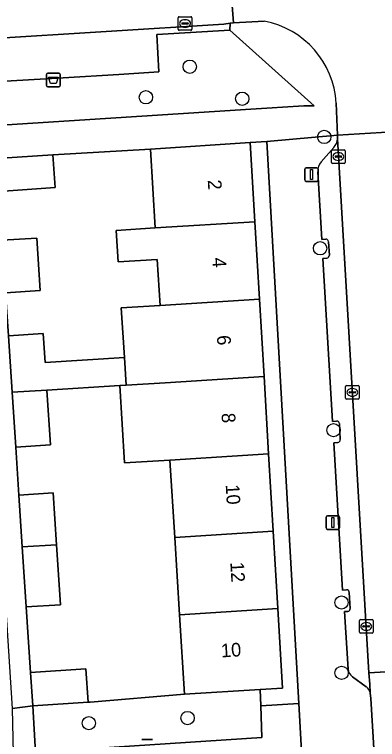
# Model space of a CAD drawing. Extents: x 159053 to 160042, y 380449 to 381423.
# Drawn here: x 159590.5 to 159617.1, y 381129.1 to 381182.3 of the extents above; entities that cross this region are included whole.
import ezdxf

# ---------------------------------------------------------------- set-up
doc = ezdxf.new("R2010")
doc.units = 0
for name, color, linetype in [('IMGEO_Afvalbak', 7, 'Continuous'), ('IMGEO_Boom', 7, 'Continuous'), ('IMGEO_Erf', 7, 'Continuous'), ('IMGEO_Groenvoorziening', 7, 'Continuous'), ('IMGEO_Kolk', 7, 'Continuous'), ('IMGEO_Lichtmast', 7, 'Continuous'), ('IMGEO_Muur', 7, 'Continuous'), ('IMGEO_Pand', 7, 'Continuous'), ('IMGEO_Pand_nummerreeks', 7, 'Continuous'), ('IMGEO_Parkeervlak_open', 7, 'Continuous'), ('IMGEO_Rijbaan_lokaal_open', 7, 'Continuous'), ('IMGEO_Voetpad_open', 7, 'Continuous')]:
    doc.layers.add(name, color=color, linetype=linetype)

msp = doc.modelspace()

# ---------------------------------------------------------------- linework, layer by layer
at = {"layer": 'IMGEO_Afvalbak'}
for p, q in [((159592.954, 381177.978), (159593.744, 381177.978)), ((159593.744, 381177.978), (159592.954, 381177.978)), ((159592.854, 381177.078), (159592.854, 381177.878)), ((159592.854, 381177.878), (159592.854, 381177.078)), ((159593.844, 381177.878), (159593.844, 381177.078)), ((159593.844, 381177.078), (159593.844, 381177.878)), ((159593.744, 381176.978), (159592.954, 381176.978)), ((159592.954, 381176.978), (159593.744, 381176.978))]:
    msp.add_line(p, q, dxfattribs=at)
msp.add_lwpolyline([(159592.997, 381177.692), (159593.701, 381177.692), (159593.552, 381177.222), (159593.146, 381177.222), (159592.997, 381177.692)], dxfattribs=at)
for centre, start, end in [((159592.954, 381177.878), 90, 180), ((159592.954, 381177.878), 90, 180), ((159593.744, 381177.878), 0, 90), ((159593.744, 381177.878), 360, 90), ((159592.954, 381177.078), 180, 270), ((159592.954, 381177.078), 180, 270), ((159593.744, 381177.078), 270, 0), ((159593.744, 381177.078), 270, 0)]:
    msp.add_arc(centre, 0.1, start, end, dxfattribs=at)
at = {"layer": 'IMGEO_Boom'}
for centre in [(159603.362, 381178.456), (159600.148, 381176.211), (159607.215, 381176.108), (159613.236, 381173.3), (159612.932, 381165.134), (159613.922, 381151.794), (159614.502, 381139.152), (159614.511, 381133.992), (159603.2, 381130.677), (159595.954, 381130.298)]:
    msp.add_circle(centre, 0.489, dxfattribs=at)
at = {"layer": 'IMGEO_Erf'}
for points in [[(159609.008, 381172.981), (159607.804, 381172.906), (159608.147, 381167.082), (159608.482, 381161.405), (159608.817, 381155.73), (159609.152, 381150.054), (159609.487, 381144.378), (159609.821, 381138.701), (159610.165, 381132.875), (159608.535, 381132.773), (159608.578, 381131.566), (159611.37, 381131.744)], [(159597.96, 381166.444), (159600.834, 381166.624), (159600.471, 381172.413), (159593.315, 381172.002), (159593.478, 381169.591), (159589.347, 381169.312), (159589.585, 381165.72), (159592.14, 381165.888), (159592.395, 381162.036), (159589.839, 381161.876), (159590.048, 381158.716), (159592.603, 381158.876), (159592.744, 381156.748), (159598.562, 381157.132), (159598.334, 381160.77), (159601.191, 381160.949), (159600.979, 381164.32), (159598.104, 381164.14)], [(159598.226, 381155.067), (159592.877, 381154.732), (159593.142, 381150.718), (159590.588, 381150.549), (159590.821, 381147.028), (159593.337, 381147.194), (159593.59, 381143.381), (159593.881, 381138.989), (159591.363, 381138.822), (159591.681, 381134.016), (159595.742, 381134.291), (159595.908, 381131.838), (159596.059, 381131.851), (159602.981, 381132.424), (159602.615, 381138.25), (159602.259, 381143.925), (159601.903, 381149.6), (159598.582, 381149.392)]]:
    msp.add_lwpolyline(points, close=True, dxfattribs=at)
at = {"layer": 'IMGEO_Groenvoorziening'}
for points in [[(159606.294, 381181.132), (159600.947, 381180.807), (159601.085, 381178.091), (159598.169, 381177.883), (159594.073, 381177.644), (159588.966, 381177.337), (159589.162, 381174.141), (159607.856, 381175.348), (159611.736, 381175.587), (159612.496, 381175.587)], [(159608.578, 381131.566), (159608.535, 381132.773), (159602.981, 381132.424), (159596.059, 381131.851), (159595.908, 381131.838), (159591.847, 381131.564), (159592.04, 381128.159), (159596.333, 381128.442), (159608.66, 381129.256)]]:
    msp.add_lwpolyline(points, close=True, dxfattribs=at)
at = {"layer": 'IMGEO_Kolk'}
for p, q in [((159602.516, 381181.199), (159602.516, 381182.051)), ((159602.591, 381182.125), (159603.443, 381182.125)), ((159602.775, 381181.619), (159602.775, 381181.631)), ((159602.818, 381181.668), (159603.216, 381181.668)), ((159603.004, 381181.905), (159603.029, 381181.905)), ((159603.259, 381181.631), (159603.259, 381181.619)), ((159603.517, 381182.051), (159603.517, 381181.199)), ((159603.443, 381181.125), (159602.591, 381181.125)), ((159603.213, 381181.582), (159602.815, 381181.582)), ((159603.027, 381181.345), (159603.002, 381181.345)), ((159613.77, 381171.438), (159613.77, 381172.29)), ((159613.845, 381172.364), (159614.697, 381172.364)), ((159614.258, 381172.144), (159614.283, 381172.144)), ((159614.771, 381172.29), (159614.771, 381171.438)), ((159614.029, 381171.858), (159614.029, 381171.87)), ((159614.467, 381171.821), (159614.069, 381171.821)), ((159614.072, 381171.907), (159614.47, 381171.907)), ((159614.281, 381171.584), (159614.256, 381171.584)), ((159614.513, 381171.87), (159614.513, 381171.858)), ((159614.697, 381171.364), (159613.845, 381171.364)), ((159614.871, 381155.068), (159615.723, 381155.068)), ((159614.796, 381154.142), (159614.796, 381154.994)), ((159615.055, 381154.562), (159615.055, 381154.574)), ((159615.493, 381154.525), (159615.095, 381154.525)), ((159615.098, 381154.611), (159615.496, 381154.611)), ((159615.284, 381154.848), (159615.309, 381154.848)), ((159615.539, 381154.574), (159615.539, 381154.562)), ((159615.797, 381154.994), (159615.797, 381154.142)), ((159615.723, 381154.068), (159614.871, 381154.068)), ((159615.307, 381154.288), (159615.282, 381154.288)), ((159615.814, 381136.971), (159615.814, 381137.823)), ((159615.889, 381137.897), (159616.741, 381137.897)), ((159616.302, 381137.677), (159616.327, 381137.677)), ((159616.815, 381137.823), (159616.815, 381136.971)), ((159616.073, 381137.391), (159616.073, 381137.403)), ((159616.511, 381137.354), (159616.113, 381137.354)), ((159616.116, 381137.44), (159616.514, 381137.44)), ((159616.325, 381137.117), (159616.3, 381137.117)), ((159616.557, 381137.403), (159616.557, 381137.391)), ((159616.741, 381136.897), (159615.889, 381136.897))]:
    msp.add_line(p, q, dxfattribs=at)
for points in [[(159602.516, 381181.199), (159602.516, 381182.051)], [(159602.591, 381182.125), (159603.443, 381182.125)], [(159603.517, 381182.051), (159603.517, 381181.199)], [(159603.443, 381181.125), (159602.591, 381181.125)], [(159613.77, 381171.438), (159613.77, 381172.29)], [(159613.845, 381172.364), (159614.697, 381172.364)], [(159614.771, 381172.29), (159614.771, 381171.438)], [(159614.697, 381171.364), (159613.845, 381171.364)], [(159614.871, 381155.068), (159615.723, 381155.068)], [(159614.796, 381154.142), (159614.796, 381154.994)], [(159615.797, 381154.994), (159615.797, 381154.142)], [(159615.723, 381154.068), (159614.871, 381154.068)], [(159615.814, 381136.971), (159615.814, 381137.823)], [(159615.889, 381137.897), (159616.741, 381137.897)], [(159616.815, 381137.823), (159616.815, 381136.971)], [(159616.741, 381136.897), (159615.889, 381136.897)]]:
    msp.add_lwpolyline(points, dxfattribs=at)
for centre, radius, start, end in [((159602.593, 381182.049), 0.0765, 91.552, 178.448), ((159602.593, 381182.049), 0.0765, 91.552, 178.448), ((159602.815, 381181.628), 0.0403, 85.8775, 175.7526), ((159603.22, 381181.63), 0.0386, 1.7309, 96.639), ((159603.441, 381182.049), 0.0765, 1.552, 88.448), ((159603.441, 381182.049), 0.0765, 1.552, 88.448), ((159602.593, 381181.201), 0.0765, 181.552, 268.448), ((159602.593, 381181.201), 0.0765, 181.552, 268.448), ((159602.812, 381181.618), 0.0366, 178.938, 274.7102), ((159603.216, 381181.625), 0.043, 264.8664, 352.4533), ((159603.441, 381181.201), 0.0765, 271.552, 358.448), ((159603.441, 381181.201), 0.0765, 271.552, 358.448), ((159613.847, 381172.288), 0.0765, 91.552, 178.448), ((159613.847, 381172.288), 0.0765, 91.552, 178.448), ((159614.695, 381172.288), 0.0765, 1.552, 88.448), ((159614.695, 381172.288), 0.0765, 1.552, 88.448), ((159614.069, 381171.867), 0.0403, 85.8775, 175.7526), ((159614.066, 381171.857), 0.0366, 178.938, 274.7102), ((159614.47, 381171.864), 0.043, 264.8664, 352.4533), ((159614.474, 381171.869), 0.0386, 1.7309, 96.639), ((159613.847, 381171.44), 0.0765, 181.552, 268.448), ((159613.847, 381171.44), 0.0765, 181.552, 268.448), ((159614.695, 381171.44), 0.0765, 271.552, 358.448), ((159614.695, 381171.44), 0.0765, 271.552, 358.448), ((159614.873, 381154.992), 0.0765, 91.552, 178.448), ((159614.873, 381154.992), 0.0765, 91.552, 178.448), ((159615.721, 381154.992), 0.0765, 1.552, 88.448), ((159615.721, 381154.992), 0.0765, 1.552, 88.448), ((159615.095, 381154.571), 0.0403, 85.8775, 175.7526), ((159615.092, 381154.561), 0.0366, 178.938, 274.7102), ((159615.496, 381154.568), 0.043, 264.8664, 352.4533), ((159615.5, 381154.573), 0.0386, 1.7309, 96.639), ((159614.873, 381154.144), 0.0765, 181.552, 268.448), ((159614.873, 381154.144), 0.0765, 181.552, 268.448), ((159615.721, 381154.144), 0.0765, 271.552, 358.448), ((159615.721, 381154.144), 0.0765, 271.552, 358.448), ((159615.891, 381137.821), 0.0765, 91.552, 178.448), ((159615.891, 381137.821), 0.0765, 91.552, 178.448), ((159616.739, 381137.821), 0.0765, 1.552, 88.448), ((159616.739, 381137.821), 0.0765, 1.552, 88.448), ((159615.891, 381136.973), 0.0765, 181.552, 268.448), ((159615.891, 381136.973), 0.0765, 181.552, 268.448), ((159616.113, 381137.4), 0.0403, 85.8775, 175.7526), ((159616.11, 381137.39), 0.0366, 178.938, 274.7102), ((159616.514, 381137.397), 0.043, 264.8664, 352.4533), ((159616.518, 381137.402), 0.0386, 1.7309, 96.639), ((159616.739, 381136.973), 0.0765, 271.552, 358.448), ((159616.739, 381136.973), 0.0765, 271.552, 358.448)]:
    msp.add_arc(centre, radius, start, end, dxfattribs=at)
for centre, major_axis, ratio, start_param, end_param in [((159603.003, 381181.625), (-0.387, 0.002), 0.722429, 4.712389, 7.853982), ((159603.028, 381181.625), (-0.39, 0.002), 0.717154, 1.570796, 4.712389), ((159614.257, 381171.864), (-0.387, 0.002), 0.722429, 4.712389, 7.853982), ((159614.282, 381171.864), (-0.39, 0.002), 0.717154, 1.570796, 4.712389), ((159615.283, 381154.568), (-0.387, 0.002), 0.722429, 4.712389, 7.853982), ((159615.308, 381154.568), (-0.39, 0.002), 0.717154, 1.570796, 4.712389), ((159616.301, 381137.397), (-0.387, 0.002), 0.722429, 4.712389, 7.853982), ((159616.326, 381137.397), (-0.39, 0.002), 0.717154, 1.570796, 4.712389)]:
    msp.add_ellipse(centre, major_axis=major_axis, ratio=ratio, start_param=start_param, end_param=end_param, dxfattribs=at)
at = {"layer": 'IMGEO_Lichtmast'}
for p, q in [((159611.903, 381171.046), (159612.693, 381171.046)), ((159612.693, 381171.046), (159611.903, 381171.046)), ((159611.803, 381170.146), (159611.803, 381170.946)), ((159611.803, 381170.946), (159611.803, 381170.146)), ((159612.793, 381170.946), (159612.793, 381170.146)), ((159612.793, 381170.146), (159612.793, 381170.946)), ((159612.693, 381170.046), (159611.903, 381170.046)), ((159611.903, 381170.046), (159612.693, 381170.046)), ((159613.467, 381145.517), (159614.257, 381145.517)), ((159614.257, 381145.517), (159613.467, 381145.517)), ((159613.367, 381144.617), (159613.367, 381145.417)), ((159613.367, 381145.417), (159613.367, 381144.617)), ((159614.357, 381145.417), (159614.357, 381144.617)), ((159614.357, 381144.617), (159614.357, 381145.417)), ((159614.257, 381144.517), (159613.467, 381144.517)), ((159613.467, 381144.517), (159614.257, 381144.517)), ((159599.841, 381129.101), (159600.631, 381129.101)), ((159600.631, 381129.101), (159599.841, 381129.101))]:
    msp.add_line(p, q, dxfattribs=at)
for points in [[(159612.223, 381170.921), (159612.373, 381170.921), (159612.373, 381170.171), (159612.223, 381170.171), (159612.223, 381170.921)], [(159613.787, 381145.392), (159613.937, 381145.392), (159613.937, 381144.642), (159613.787, 381144.642), (159613.787, 381145.392)]]:
    msp.add_lwpolyline(points, dxfattribs=at)
for centre, start, end in [((159611.903, 381170.946), 90, 180), ((159611.903, 381170.946), 90, 180), ((159612.693, 381170.946), 0, 90), ((159612.693, 381170.946), 360, 90), ((159611.903, 381170.146), 180, 270), ((159611.903, 381170.146), 180, 270), ((159612.693, 381170.146), 270, 0), ((159612.693, 381170.146), 270, 0), ((159613.467, 381145.417), 90, 180), ((159613.467, 381145.417), 90, 180), ((159614.257, 381145.417), 0, 90), ((159614.257, 381145.417), 360, 90), ((159613.467, 381144.617), 180, 270), ((159613.467, 381144.617), 180, 270), ((159614.257, 381144.617), 270, 0), ((159614.257, 381144.617), 270, 0)]:
    msp.add_arc(centre, 0.1, start, end, dxfattribs=at)
at = {"layer": 'IMGEO_Muur'}
for points in [[(159600.471, 381172.413), (159593.315, 381172.002)], [(159602.981, 381132.424), (159596.059, 381131.851)], [(159596.059, 381131.851), (159595.908, 381131.838)]]:
    msp.add_lwpolyline(points, dxfattribs=at)
at = {"layer": 'IMGEO_Pand'}
for points in [[(159600.834, 381166.624), (159608.147, 381167.082), (159607.804, 381172.906), (159600.471, 381172.413)], [(159589.184, 381171.723), (159589.347, 381169.312), (159593.478, 381169.591), (159593.315, 381172.002)], [(159608.147, 381167.082), (159600.834, 381166.624), (159597.96, 381166.444), (159598.104, 381164.14), (159600.979, 381164.32), (159601.191, 381160.949), (159608.482, 381161.405)], [(159589.585, 381165.72), (159589.839, 381161.876), (159592.395, 381162.036), (159592.14, 381165.888)], [(159608.482, 381161.405), (159601.191, 381160.949), (159598.334, 381160.77), (159598.562, 381157.132), (159598.689, 381155.096), (159601.547, 381155.275), (159608.817, 381155.73)], [(159590.048, 381158.716), (159590.322, 381154.572), (159592.877, 381154.732), (159598.226, 381155.067), (159598.689, 381155.096), (159598.562, 381157.132), (159592.744, 381156.748), (159592.603, 381158.876)], [(159608.817, 381155.73), (159601.547, 381155.275), (159598.689, 381155.096), (159598.226, 381155.067), (159598.582, 381149.392), (159601.903, 381149.6), (159609.152, 381150.054)], [(159592.877, 381154.732), (159590.322, 381154.572), (159590.588, 381150.549), (159593.142, 381150.718)], [(159609.487, 381144.378), (159609.152, 381150.054), (159601.903, 381149.6), (159602.259, 381143.925)], [(159590.821, 381147.028), (159591.072, 381143.224), (159593.59, 381143.381), (159593.337, 381147.194)], [(159609.487, 381144.378), (159602.259, 381143.925), (159602.615, 381138.25), (159609.821, 381138.701)], [(159593.59, 381143.381), (159591.072, 381143.224), (159591.363, 381138.822), (159593.881, 381138.989)], [(159609.821, 381138.701), (159602.615, 381138.25), (159602.981, 381132.424), (159608.535, 381132.773), (159610.165, 381132.875)], [(159591.847, 381131.564), (159595.908, 381131.838), (159595.742, 381134.291), (159591.681, 381134.016)]]:
    msp.add_lwpolyline(points, close=True, dxfattribs=at)
at = {"layer": 'IMGEO_Parkeervlak_open'}
for points in [[(159616.615, 381132.518), (159616.573, 381133.156), (159616.518, 381133.993), (159614.195, 381173.166)], [(159613.941, 381172.532), (159613.007, 381171.474)], [(159612.759, 381170.753), (159613.053, 381165.79), (159613.339, 381165.807)], [(159613.55, 381165.619), (159613.609, 381164.624)], [(159613.421, 381164.413), (159613.136, 381164.396), (159613.845, 381152.441), (159614.13, 381152.458)], [(159614.342, 381152.27), (159614.411, 381151.098)], [(159614.223, 381150.887), (159613.938, 381150.87), (159614.579, 381140.064), (159614.864, 381140.081)], [(159615.075, 381139.893), (159615.146, 381138.707)], [(159614.958, 381138.496), (159614.724, 381138.482), (159614.985, 381134.251)], [(159615.319, 381133.7), (159616.306, 381132.976)]]:
    msp.add_lwpolyline(points, dxfattribs=at)
for centre, radius, start, end in [((159613.167, 381173.21), 1.029, 318.7883, 357.5466), ((159613.762, 381170.811), 1.005, 138.7277, 183.3093), ((159613.35, 381165.607), 0.2, 3.3442, 93.2541), ((159613.409, 381164.613), 0.2, 273.3442, 3.2541), ((159614.142, 381152.258), 0.2, 3.3561, 93.5111), ((159614.211, 381151.087), 0.2, 273.3442, 3.2541), ((159614.877, 381139.883), 0.198, 2.8847, 93.7135), ((159614.946, 381138.696), 0.2, 273.3442, 3.2541), ((159615.749, 381134.338), 0.769, 186.4595, 235.9865), ((159615.911, 381132.376), 0.719, 11.3995, 56.6134)]:
    msp.add_arc(centre, radius, start, end, dxfattribs=at)
at = {"layer": 'IMGEO_Rijbaan_lokaal_open'}
for points in [[(159621.509, 381182.501), (159624.501, 381182.778), (159624.153, 381188.6), (159606.136, 381187.455), (159606.582, 381181.67), (159608.829, 381181.797)], [(159586.493, 381180.403), (159588.568, 381180.51), (159605.874, 381181.568), (159606.325, 381181.656), (159606.582, 381181.67), (159606.136, 381187.455), (159605.291, 381187.402), (159602.26, 381187.209), (159590.315, 381186.532), (159587.939, 381186.369), (159530.144, 381182.407), (159529.435, 381182.44), (159523.828, 381183.683), (159523.046, 381183.749), (159518.794, 381183.482), (159518.568, 381183.462), (159518.072, 381183.376), (159515.031, 381182.612), (159507.303, 381180.534), (159505.117, 381180.174)], [(159614.108, 381175.781), (159614.219, 381173.436), (159618.238, 381173.678), (159617.947, 381178.518)]]:
    msp.add_lwpolyline(points, dxfattribs=at)
for points in [[(159616.518, 381133.993), (159620.639, 381134.237), (159618.959, 381161.536), (159618.267, 381172.995), (159618.238, 381173.678), (159614.219, 381173.436), (159614.195, 381173.166)], [(159620.73, 381132.839), (159620.696, 381133.307), (159620.639, 381134.237), (159616.518, 381133.993), (159616.573, 381133.156), (159616.615, 381132.518), (159616.642, 381132.102), (159616.908, 381128.041), (159616.955, 381127.176), (159617.053, 381126.493), (159617.192, 381125.526), (159621.355, 381125.898), (159621.233, 381126.743), (159621.135, 381127.424), (159621.044, 381128.068)]]:
    msp.add_lwpolyline(points, close=True, dxfattribs=at)
msp.add_arc((159607.641, 381175.431), 6.476, 3.1005, 79.433, dxfattribs=at)
at = {"layer": 'IMGEO_Voetpad_open'}
for points in [[(159608.829, 381181.797), (159606.582, 381181.67), (159606.325, 381181.656), (159606.294, 381181.132), (159612.496, 381175.587), (159611.736, 381175.587), (159607.856, 381175.348), (159589.162, 381174.141), (159587.36, 381174.029), (159567.657, 381172.785)], [(159614.219, 381173.436), (159614.108, 381175.781)], [(159561.886, 381172.662), (159562.045, 381170.597), (159565.061, 381170.206), (159568.969, 381170.423), (159579.051, 381171.042), (159583.572, 381171.364), (159587.717, 381171.624), (159589.184, 381171.723), (159593.315, 381172.002), (159600.471, 381172.413), (159607.804, 381172.906), (159609.008, 381172.981), (159614.219, 381173.436)], [(159614.195, 381173.166), (159614.219, 381173.436), (159609.008, 381172.981), (159611.37, 381131.744), (159611.644, 381126.931), (159614.045, 381127.273), (159629.933, 381018.513), (159628.532, 381018.355), (159628.731, 381016.825), (159629.325, 381012.778), (159630.309, 381005.645), (159631.088, 381000), (159632.613, 380990.715), (159636.867, 380991.237), (159636.822, 380991.646), (159635.395, 380992.863)], [(159613.007, 381171.474), (159613.941, 381172.532)], [(159613.339, 381165.807), (159613.053, 381165.79), (159612.759, 381170.753)], [(159613.609, 381164.624), (159613.55, 381165.619)], [(159614.13, 381152.458), (159613.845, 381152.441), (159613.136, 381164.396), (159613.421, 381164.413)], [(159614.411, 381151.098), (159614.342, 381152.27)], [(159614.864, 381140.081), (159614.579, 381140.064), (159613.938, 381150.87), (159614.223, 381150.887)], [(159615.146, 381138.707), (159615.075, 381139.893)], [(159614.985, 381134.251), (159614.724, 381138.482), (159614.958, 381138.496)], [(159616.306, 381132.976), (159615.319, 381133.7)], [(159616.642, 381132.102), (159616.615, 381132.518)], [(159616.955, 381127.176), (159616.908, 381128.041), (159616.642, 381132.102)]]:
    msp.add_lwpolyline(points, dxfattribs=at)
for points in [[(159600.947, 381180.807), (159606.294, 381181.132), (159606.325, 381181.656), (159605.874, 381181.568), (159588.568, 381180.51), (159586.493, 381180.403), (159587.008, 381178.982), (159587.146, 381177.256), (159587.36, 381174.029), (159589.162, 381174.141), (159588.966, 381177.337), (159594.073, 381177.644), (159598.169, 381177.883), (159601.085, 381178.091)], [(159590.322, 381154.572), (159590.048, 381158.716), (159589.839, 381161.876), (159589.585, 381165.72), (159589.347, 381169.312), (159589.184, 381171.723), (159587.717, 381171.624), (159587.869, 381169.213), (159588.146, 381165.739), (159588.488, 381160.036), (159588.751, 381155.64), (159588.941, 381152.719), (159589.208, 381148.618), (159589.579, 381142.909), (159589.931, 381137.5), (159590.335, 381131.38), (159591.847, 381131.564), (159591.681, 381134.016), (159591.363, 381138.822), (159591.072, 381143.224), (159590.821, 381147.028), (159590.588, 381150.549)], [(159611.37, 381131.744), (159608.578, 381131.566), (159608.66, 381129.256), (159596.333, 381128.442), (159592.04, 381128.159), (159591.847, 381131.564), (159590.335, 381131.38), (159590.41, 381128.083), (159578.93, 381127.348), (159567.796, 381126.635), (159567.971, 381123.474), (159569.409, 381123.603), (159576.42, 381124.632), (159585.571, 381124.935), (159585.56, 381125.105), (159589.502, 381125.371), (159590.986, 381125.495), (159595.314, 381125.787), (159595.327, 381125.589), (159599.007, 381125.9), (159604.072, 381126.328), (159604.144, 381125.833), (159611.02, 381126.842), (159611.644, 381126.931)]]:
    msp.add_lwpolyline(points, close=True, dxfattribs=at)
for centre, radius, start, end in [((159607.641, 381175.431), 6.476, 3.1005, 79.433), ((159613.167, 381173.21), 1.029, 318.7883, 357.5466), ((159613.762, 381170.811), 1.005, 138.7277, 183.3093), ((159613.35, 381165.607), 0.2, 3.3442, 93.2541), ((159613.409, 381164.613), 0.2, 273.3442, 3.2541), ((159614.142, 381152.258), 0.2, 3.3561, 93.5111), ((159614.211, 381151.087), 0.2, 273.3442, 3.2541), ((159614.877, 381139.883), 0.198, 2.8847, 93.7135), ((159614.946, 381138.696), 0.2, 273.3442, 3.2541), ((159615.749, 381134.338), 0.769, 186.4595, 235.9865), ((159615.911, 381132.376), 0.719, 11.3995, 56.6134)]:
    msp.add_arc(centre, radius, start, end, dxfattribs=at)

# ---------------------------------------------------------------- texts
at = {"layer": 'IMGEO_Pand_nummerreeks'}
for s, rotation, p in [('2', 273.3754, (159604.682, 381170.139)), ('4', 273.3745, (159605.017, 381164.436)), ('6', 273.3745, (159605.354, 381158.735)), ('8', 273.3745, (159605.69, 381153.031)), ('10', 273.3754, (159606, 381147.791)), ('12', 273.3754, (159606.336, 381142.096)), ('10', 3.5922, (159605.684, 381135.119))]:
    msp.add_text(s, height=1, rotation=rotation, dxfattribs=at).set_placement(p)

doc.saveas('drawing.dxf')
